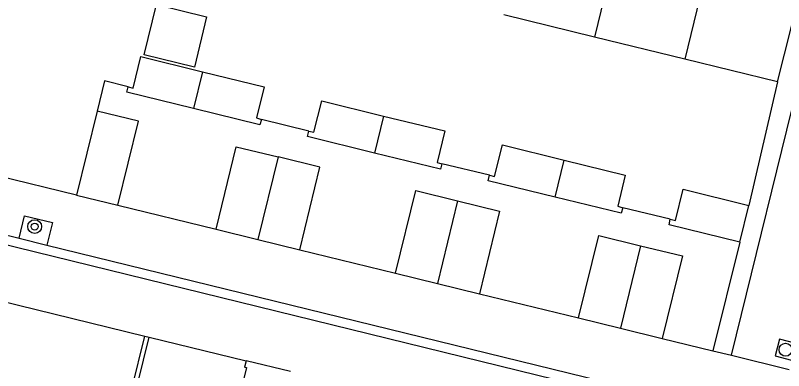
# Model space of a CAD drawing. Extents: x 128999 to 131010, y 395498 to 399007.
# Drawn here: x 129042.67 to 129087.25, y 397894.24 to 397914.84 of the extents above; entities that cross this region are included whole.
import ezdxf

# ---------------------------------------------------------------- set-up
doc = ezdxf.new("R2010")
doc.units = 0
for name, color, linetype in [('gg-afsc-erfafscheiding', 7, 'Continuous'), ('gg-afsc-muur', 7, 'Continuous'), ('gg-bbg-bijgebouw', 7, 'Continuous'), ('gg-bbg-gedigitaliseerde bijgebouw', 7, 'Continuous'), ('gg-bbg-hoofdgebouw', 7, 'Continuous'), ('gg-bbg-luifel en loopbrug', 7, 'Continuous'), ('gg-bbg-tussenscheiding', 7, 'Continuous'), ('gg-knt-verharding', 7, 'Continuous'), ('gt-grn-afwateringsgoot', 7, 'Continuous'), ('gt-grn-weggrens', 7, 'Continuous'), ('gt-symb-boom', 7, 'Continuous'), ('gt-symb-rioolschacht', 7, 'Continuous')]:
    doc.layers.add(name, color=color, linetype=linetype)

# ---------------------------------------------------------------- blocks, each defined once
blk = doc.blocks.new('gt0-RS')
at = {"layer": 'gt-symb-rioolschacht'}
blk.add_lwpolyline([(-0.5, -0.5), (0.5, -0.5), (0.5, 0.5), (-0.5, 0.5)], close=True, dxfattribs=at)
blk.add_circle((0, 0), 0.375, dxfattribs=at)
blk = doc.blocks.new('gt0-BOOM')
at = {"layer": 'gt-symb-boom'}
for radius in [0.4, 0.2]:
    blk.add_circle((0, 0), radius, dxfattribs=at)

msp = doc.modelspace()

# ---------------------------------------------------------------- linework, layer by layer
at = {"layer": 'gg-afsc-erfafscheiding'}
for p, q in [((129049.218, 397910.696), (129047.842, 397911.038)), ((129059.695, 397908.122), (129056.95, 397908.798)), ((129070.183, 397905.565), (129067.421, 397906.221)), ((129080.676, 397903.022), (129077.92, 397903.675))]:
    msp.add_line(p, q, dxfattribs=at)
at = {"layer": 'gg-afsc-muur'}
for p, q in [((129047.842, 397911.038), (129047.409, 397909.281)), ((129086.897, 397910.983), (129085.236, 397903.814)), ((129046.211, 397904.422), (129040.759, 397905.753))]:
    msp.add_line(p, q, dxfattribs=at)
at = {"layer": 'gg-bbg-bijgebouw'}
msp.add_line((129084.713, 397901.685), (129085.236, 397903.814), dxfattribs=at)
for points in [[(129049.218, 397910.696), (129049.51, 397910.622), (129049.954, 397912.445), (129053.532, 397911.572)], [(129053.532, 397911.572), (129057.097, 397910.702), (129056.654, 397908.89), (129056.95, 397908.798)], [(129053.007, 397909.43), (129049.138, 397910.377), (129049.218, 397910.696)], [(129059.695, 397908.122), (129059.983, 397908.065), (129060.452, 397909.874), (129064.027, 397909.002)], [(129056.95, 397908.798), (129056.862, 397908.486), (129053.007, 397909.43)], [(129064.027, 397909.002), (129067.584, 397908.135), (129067.152, 397906.312), (129067.421, 397906.221)], [(129063.502, 397906.857), (129059.611, 397907.815), (129059.695, 397908.122)], [(129070.183, 397905.565), (129070.478, 397905.501), (129070.939, 397907.326), (129074.525, 397906.446)], [(129067.421, 397906.221), (129067.339, 397905.913), (129063.502, 397906.857)], [(129074.525, 397906.446), (129078.063, 397905.578), (129077.629, 397903.771), (129077.92, 397903.675)], [(129073.999, 397904.296), (129070.107, 397905.246), (129070.183, 397905.565)], [(129080.676, 397903.022), (129080.973, 397902.936), (129081.425, 397904.76), (129085.236, 397903.814)], [(129077.92, 397903.675), (129077.833, 397903.36), (129073.999, 397904.296)], [(129084.713, 397901.685), (129080.602, 397902.684), (129080.676, 397903.022)]]:
    msp.add_lwpolyline(points, dxfattribs=at)
at = {"layer": 'gg-bbg-gedigitaliseerde bijgebouw'}
msp.add_lwpolyline([(129050.14, 397912.554), (129050.853, 397915.468), (129053.767, 397914.755), (129053.054, 397911.841), (129050.14, 397912.554)], dxfattribs=at)
at = {"layer": 'gg-bbg-hoofdgebouw'}
for p, q in [((129086.897, 397910.983), (129089.832, 397922.57)), ((129076.271, 397913.579), (129071.018, 397914.862)), ((129081.514, 397912.298), (129076.271, 397913.579)), ((129086.897, 397910.983), (129081.514, 397912.298)), ((129041.728, 397898.313), (129050.177, 397896.244)), ((129050.177, 397896.244), (129050.431, 397896.182)), ((129058.628, 397894.181), (129056.056, 397894.807))]:
    msp.add_line(p, q, dxfattribs=at)
msp.add_lwpolyline([(129056.056, 397894.807), (129055.965, 397894.438), (129056.071, 397894.412), (129054.845, 397889.431), (129049.116, 397890.841), (129050.431, 397896.182)], dxfattribs=at)
at = {"layer": 'gg-bbg-luifel en loopbrug'}
for p, q in [((129047.409, 397909.281), (129046.211, 397904.422)), ((129057.917, 397906.628), (129056.747, 397901.844)), ((129046.211, 397904.422), (129048.615, 397903.834)), ((129068.335, 397904.08), (129067.165, 397899.295)), ((129068.335, 397904.08), (129070.763, 397903.486)), ((129070.763, 397903.486), (129069.593, 397898.701)), ((129054.318, 397902.438), (129056.747, 397901.844)), ((129075.352, 397897.292), (129076.522, 397902.078)), ((129076.522, 397902.078), (129078.95, 397901.484)), ((129056.747, 397901.844), (129059.175, 397901.25)), ((129078.95, 397901.484), (129077.78, 397896.698)), ((129078.95, 397901.484), (129081.379, 397900.89)), ((129081.379, 397900.89), (129080.208, 397896.104)), ((129064.737, 397899.889), (129067.165, 397899.295)), ((129067.165, 397899.295), (129069.593, 397898.701)), ((129075.352, 397897.292), (129077.78, 397896.698)), ((129077.78, 397896.698), (129080.208, 397896.104))]:
    msp.add_line(p, q, dxfattribs=at)
for points in [[(129048.615, 397903.834), (129049.804, 397908.695), (129047.409, 397909.281)], [(129054.318, 397902.438), (129055.488, 397907.222), (129057.917, 397906.628)], [(129059.175, 397901.25), (129060.345, 397906.034), (129057.917, 397906.628)], [(129064.737, 397899.889), (129065.907, 397904.674), (129068.335, 397904.08)]]:
    msp.add_lwpolyline(points, dxfattribs=at)
at = {"layer": 'gg-bbg-tussenscheiding'}
for p, q in [((129079.113, 397925.193), (129076.271, 397913.579)), ((129084.356, 397923.909), (129081.514, 397912.298)), ((129053.532, 397911.572), (129053.007, 397909.43)), ((129064.027, 397909.002), (129063.502, 397906.857)), ((129073.999, 397904.296), (129074.525, 397906.446)), ((129048.214, 397888.223), (129050.177, 397896.244))]:
    msp.add_line(p, q, dxfattribs=at)
at = {"layer": 'gg-knt-verharding'}
for p, q in [((129084.221, 397895.127), (129090.904, 397922.306)), ((129048.615, 397903.834), (129054.318, 397902.438)), ((129084.713, 397901.685), (129083.151, 397895.384)), ((129059.175, 397901.25), (129064.737, 397899.889)), ((129069.593, 397898.701), (129075.352, 397897.292)), ((129050.431, 397896.182), (129056.056, 397894.807)), ((129080.208, 397896.104), (129083.151, 397895.384)), ((129083.151, 397895.384), (129084.221, 397895.127))]:
    msp.add_line(p, q, dxfattribs=at)
msp.add_lwpolyline([(129042.878, 397901.92), (129043.196, 397903.216), (129044.82, 397902.82), (129044.502, 397901.522)], dxfattribs=at)
at = {"layer": 'gt-grn-afwateringsgoot'}
for p, q in [((129009.793, 397910.016), (129042.878, 397901.92)), ((129090.697, 397889.631), (129040.575, 397901.896)), ((129042.878, 397901.92), (129044.502, 397901.522)), ((129044.502, 397901.522), (129093.802, 397889.458))]:
    msp.add_line(p, q, dxfattribs=at)
at = {"layer": 'gt-grn-weggrens'}
msp.add_line((129084.221, 397895.127), (129087.572, 397894.297), dxfattribs=at)

# ---------------------------------------------------------------- block references
at = {"layer": 'gt-symb-boom'}
msp.add_blockref('gt0-BOOM', (129043.788, 397902.591), dxfattribs=at)
at = {"layer": 'gt-symb-rioolschacht', "rotation": 75.2272760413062}
msp.add_blockref('gt0-RS', (129087.362, 397895.451), dxfattribs=at)

doc.saveas('drawing.dxf')
